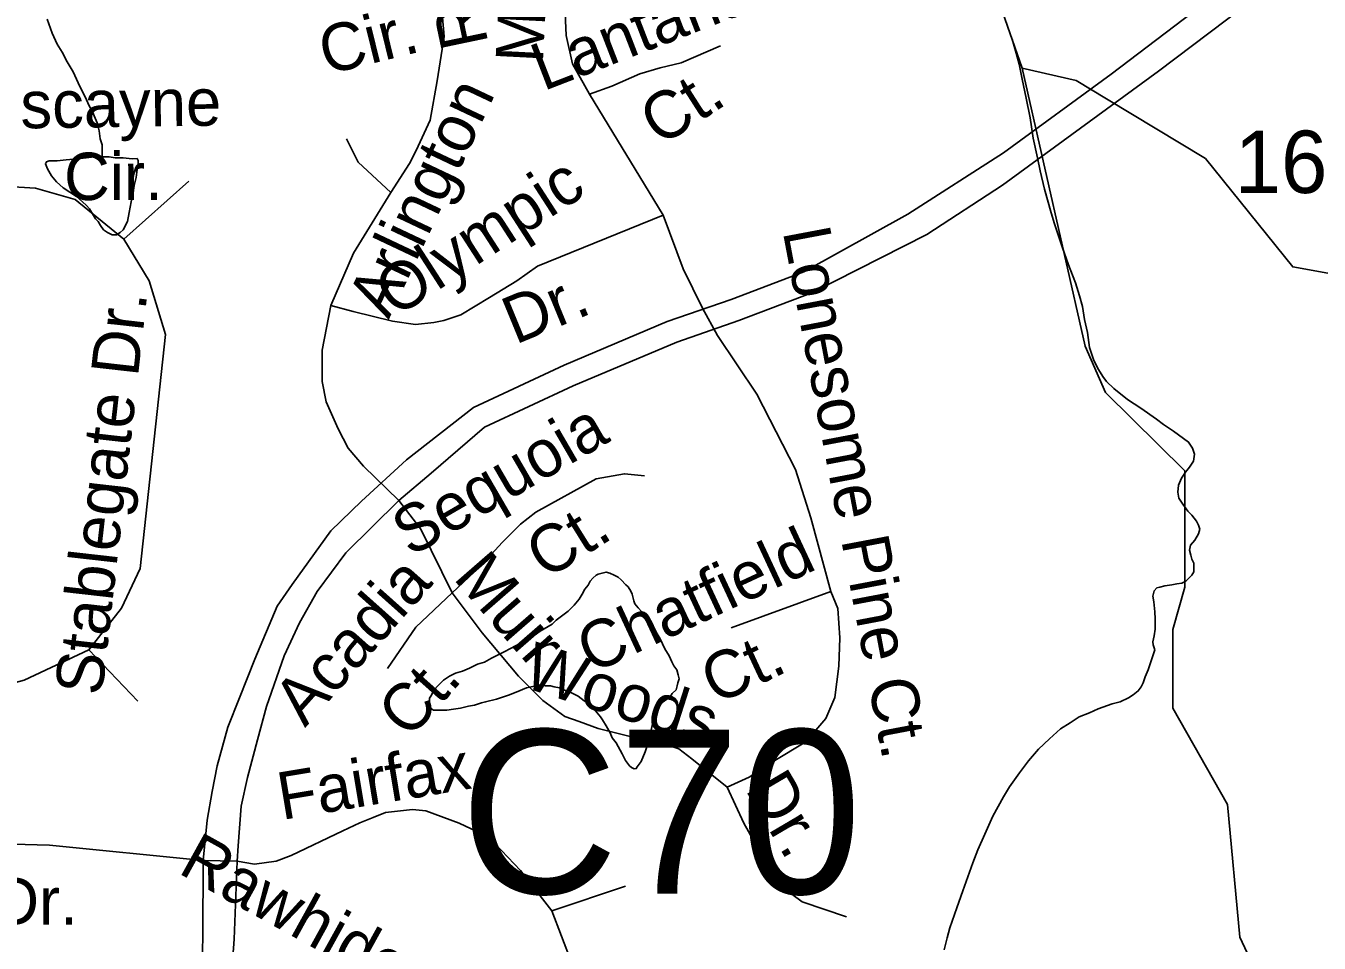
# Model space of a CAD drawing. Extents: x 2001466 to 2224147, y 644118 to 847247.
# Drawn here: x 2048135 to 2050726, y 740122 to 741960 of the extents above; entities that cross this region are included whole.
import ezdxf

# ---------------------------------------------------------------- set-up
doc = ezdxf.new("R2010")
doc.units = 0
for name, color, linetype in [('Exist Hydrographic Creek Single Shore', 7, 'Continuous'), ('Exist Hydrographic Misc Water Feature', 7, 'Continuous'), ('Exist Road Non-System Type 51', 7, 'Continuous'), ('Exist Road Non-System Type 51 Label', 7, 'Continuous'), ('Exist Road Secondary Structure Culvert Number Label', 7, 'Continuous'), ('Exist Road Secondary Type 51 Number Label', 7, 'Continuous')]:
    doc.layers.add(name, color=color, linetype=linetype)

msp = doc.modelspace()

# ---------------------------------------------------------------- linework, layer by layer
at = {"layer": 'Exist Hydrographic Creek Single Shore'}
for points in [[(2050131, 741875.2), (2050072.2, 742043.8), (2050019.3, 742250.5)], [(2050967.8, 739532.2), (2050893.2, 739602.3), (2050651, 739702.4), (2050601.2, 740061.1), (2050567.2, 740134), (2050542.2, 740400.2), (2050433.1, 740592.8), (2050433.1, 740750.2), (2050457.1, 740835), (2050457.1, 741068), (2050298.1, 741225.4), (2050257.1, 741318.1), (2050131, 741875.2)]]:
    msp.add_lwpolyline(points, dxfattribs=at)
at = {"layer": 'Exist Hydrographic Misc Water Feature'}
for points in [[(2054029.9, 741464.3), (2053989.1, 741507.7), (2053864, 741582.3), (2053572, 741673.7), (2053338, 741881.9), (2053013, 741881.9), (2052880.2, 741930.6), (2052705, 741937.5), (2052563.2, 742048.6), (2052397.1, 741996.2), (2052147.1, 741761.8), (2051997.2, 741695.9), (2051797.1, 741670.5), (2051539.1, 741570.8), (2051339.2, 741568.3), (2050898.1, 741436.2), (2050673.2, 741476.9), (2050498.1, 741693.8), (2050299.8, 741813.4)], [(2048287.4, 741697.3), (2048287.8, 741709.4), (2048287.6, 741721.2), (2048283.7, 741733.6), (2048281.7, 741749.3), (2048277.6, 741765.4), (2048271.4, 741779.3), (2048267.5, 741789.2), (2048261.6, 741799.4), (2048253.4, 741817.3), (2048245.4, 741833.1), (2048239.4, 741845.4), (2048229.4, 741867.2), (2048217.5, 741887.3), (2048207.2, 741907), (2048197.2, 741923.2), (2048187.1, 741945), (2048177.1, 741973.3)], [(2050397, 740709.6), (2050393.3, 740719.5), (2050392.9, 740725.7), (2050395.3, 740737.5), (2050397.2, 740751.4), (2050397.2, 740771.7), (2050397, 740785.5), (2050394.7, 740805.7), (2050392.9, 740817.3), (2050395.1, 740827.6), (2050400.7, 740833.6), (2050407, 740835.5), (2050416.7, 740837.7), (2050430.6, 740839.6), (2050440.7, 740841.7), (2050450.9, 740843.4), (2050458.7, 740847.5), (2050464.9, 740853.5), (2050471, 740859.5), (2050474.9, 740865.8), (2050474.9, 740875.5), (2050474.9, 740883.6), (2050470.8, 740891.6), (2050468.8, 740899.6), (2050466.5, 740909.6), (2050468.5, 740919.5), (2050476.7, 740929.6), (2050484.5, 740941.8), (2050486.8, 740951.6), (2050484.5, 740959.6), (2050480.4, 740967.5), (2050470.6, 740979.6), (2050462.6, 740987.7), (2050452.6, 741001.8), (2050444.8, 741013.5), (2050442.5, 741025.6), (2050444.3, 741039.6), (2050450.5, 741053.6), (2050458.5, 741065.8), (2050466.5, 741075.6), (2050474.1, 741087.8), (2050476.3, 741101.6), (2050472.4, 741113.6), (2050464.2, 741125.8), (2050434.3, 741147.7), (2050414.2, 741161.4), (2050400.1, 741171.6), (2050368.5, 741193.5), (2050342, 741211.2), (2050314.3, 741233.3), (2050300, 741247.2), (2050292.4, 741257.3), (2050284, 741271.2), (2050274.4, 741289.3), (2050266, 741315.3), (2050262.1, 741345.1), (2050255.7, 741371.2), (2050252, 741397.3), (2050245.9, 741418.9), (2050237.9, 741444.9), (2050223.9, 741481.1), (2050211.6, 741515), (2050195.4, 741563.3), (2050189.3, 741584.9), (2050175.7, 741632.8), (2050167.3, 741669), (2050161.4, 741695), (2050153.2, 741734.8), (2050147, 741775.1), (2050138.8, 741814.9), (2050131.2, 741852.9), (2050125.1, 741882.6), (2050118.9, 741904.7), (2050110.9, 741932.7)], [(2050299.8, 741813.4), (2050239.1, 741850), (2050131, 741875.2)], [(2048287.4, 741697.3), (2048271.6, 741697.3), (2048255.6, 741695.3), (2048237.6, 741693.5), (2048215.4, 741691.2), (2048197.6, 741689), (2048181.4, 741689.1), (2048175.7, 741687.1), (2048173.8, 741683.3), (2048177.7, 741673.4), (2048185.9, 741659.2), (2048195.7, 741647.1), (2048209.5, 741635.3), (2048235.9, 741617.5), (2048247.8, 741607.2), (2048255.8, 741599.5), (2048262, 741593.3), (2048267.9, 741583.4), (2048273.9, 741573.2), (2048279.8, 741567.5), (2048283.9, 741559.5), (2048289.9, 741551.3), (2048297.9, 741545.6), (2048307.7, 741541.3), (2048315.9, 741541.3), (2048323.7, 741545.4), (2048329.9, 741551.3), (2048338.1, 741567.5), (2048341.9, 741585.6), (2048345.8, 741607.3), (2048349.7, 741625.4), (2048351.8, 741639.7), (2048355.7, 741655.8), (2048357.5, 741671.7), (2048359.6, 741681.5), (2048359.6, 741689.6), (2048357.3, 741693.6), (2048347.5, 741693.5), (2048329.6, 741695.4), (2048313.4, 741695.4), (2048301.3, 741697.2), (2048287.4, 741697.3)], [(2049304.9, 740863.5), (2049297.1, 740865.5), (2049289.1, 740863.5), (2049281.3, 740861.4), (2049277, 740859.2), (2049270.8, 740853.3), (2049265.3, 740847.2), (2049261.4, 740839.3), (2049254.8, 740831.3), (2049249.1, 740821.3), (2049243.2, 740811.2), (2049233.1, 740799.4), (2049221.2, 740787.4), (2049197.4, 740769.1), (2049189.2, 740761.4)], [(2049189.2, 740761.4), (2049165.2, 740747.2), (2049145.5, 740733.2), (2049125.5, 740723.2), (2049107.2, 740713), (2049091.6, 740705.2), (2049067.4, 740693.1), (2049053.3, 740685.1), (2049039.5, 740681.1), (2049023.7, 740672.9), (2049009.4, 740667), (2048995.7, 740663), (2048983.6, 740656.7), (2048971.7, 740648.8), (2048961.4, 740638.9), (2048951.8, 740628.7), (2048947.5, 740618.8), (2048943.6, 740612.9), (2048943.6, 740602.8), (2048943.4, 740596.7), (2048945.6, 740592.7), (2048951.4, 740589), (2048963.7, 740588.7), (2048977.8, 740589), (2048991.8, 740591), (2049005.7, 740592.9), (2049021.7, 740597), (2049033.4, 740598.9), (2049047.7, 740603.2), (2049055.7, 740605.2), (2049077.5, 740611.2), (2049089.6, 740615.1), (2049101.5, 740619), (2049117.3, 740625.1), (2049137.8, 740633.3), (2049153.8, 740637), (2049165.4, 740639.3), (2049175.5, 740637.4), (2049185.5, 740637.4), (2049193.3, 740635.4), (2049203.6, 740633.5), (2049213.6, 740629.1), (2049227.6, 740623.4), (2049241.3, 740617.2), (2049253.2, 740607.3), (2049265.5, 740599.3), (2049271.5, 740593.6), (2049279.4, 740583.4), (2049285.8, 740575.6), (2049289.9, 740569.3), (2049297.7, 740557.5), (2049305.5, 740543.4), (2049309.4, 740533.5), (2049317.6, 740523.7), (2049329.7, 740501.6), (2049335.8, 740487.7), (2049343.8, 740477.5), (2049347.9, 740473.7), (2049353.5, 740471.6), (2049357.8, 740471.8), (2049359.6, 740475.5), (2049367.8, 740485.7), (2049375.8, 740505.6), (2049381.8, 740523.7), (2049385.7, 740539.8), (2049389.6, 740557.8), (2049393.7, 740571.8), (2049395.5, 740583.7), (2049401.5, 740593.7), (2049409.5, 740603.9), (2049425.4, 740615.6), (2049429.5, 740621.9), (2049437.5, 740629.6), (2049439.4, 740637.9), (2049441.2, 740643.7), (2049443.5, 740651.9), (2049441.4, 740659.9), (2049439.2, 740669.6), (2049433.2, 740677.8), (2049429.1, 740685.6), (2049423.6, 740697.9), (2049415.2, 740711.7), (2049405.4, 740731.9), (2049399.4, 740741.7), (2049391.4, 740757.5), (2049387.1, 740767.5), (2049379.5, 740775.6), (2049373.4, 740781.8), (2049368.9, 740785.7), (2049361.3, 740793.7), (2049354.9, 740801.6), (2049353.1, 740807.6), (2049349.4, 740821.5), (2049346.9, 740827.5), (2049341.2, 740835.7), (2049337.1, 740839.6), (2049327.2, 740849.6), (2049321.1, 740855.4), (2049313.1, 740859.4), (2049304.9, 740863.5)], [(2050353.1, 740619.4), (2050363.4, 740627.5), (2050369.5, 740635.6), (2050373.2, 740643.5), (2050377.5, 740655.4), (2050383.2, 740669.6), (2050397, 740709.6)], [(2049974.4, 740108.9), (2049980.5, 740132.7), (2049986.3, 740152.9), (2050000.2, 740193), (2050012.3, 740226.8), (2050022.1, 740255), (2050031.8, 740283.1), (2050042, 740308.8), (2050056, 740340.7), (2050072.2, 740376.8), (2050093.7, 740414.9), (2050105.6, 740435), (2050125.7, 740463.2), (2050143.7, 740487.3), (2050163.8, 740510.9), (2050185.4, 740531.2), (2050207.5, 740551.4), (2050227.4, 740563.4), (2050245.4, 740575.2), (2050265.5, 740583.2), (2050283.4, 740591.4), (2050311.5, 740601.3), (2050327.5, 740605.4), (2050343.7, 740613.5), (2050353.1, 740619.4)]]:
    msp.add_lwpolyline(points, dxfattribs=at)
at = {"layer": 'Exist Road Non-System Type 51'}
for p, q in [((2049411.3, 741580.5), (2049264, 741822.9)), ((2049411.3, 741580.5), (2049451.7, 741472.6)), ((2049451.7, 741472.6), (2049490.1, 741393.8)), ((2049490.1, 741393.8), (2049520.4, 741339.2)), ((2048926, 740951.4), (2048881.6, 741008.7)), ((2048988.6, 740824.1), (2048926, 740951.4)), ((2049547.8, 740753.8), (2049747.7, 740826.5)), ((2048489.7, 740287.5), (2048557.7, 740286.3)), ((2049336, 740236.2), (2049188.6, 740187))]:
    msp.add_line(p, q, dxfattribs=at)
for points in [[(2049264, 741822.9), (2049229.6, 741883.5), (2049217.5, 741940), (2049213.5, 742029.7), (2049223.6, 742155), (2049231.7, 742254), (2049237.7, 742306.5), (2049266, 742367.1)], [(2049693.5, 741467.1), (2049901.5, 741582.1), (2050093.3, 741705.3), (2050309.3, 741862.9), (2050708.9, 742166.9)], [(2049709.6, 741424.9), (2049939.9, 741541.7), (2050091.3, 741640.7), (2050404.2, 741868.9), (2050676.8, 742075), (2050743, 742121.3)], [(2048866, 741626.1), (2048903.3, 741683.7), (2048916.8, 741710.2), (2048944.7, 741770.7), (2048958.7, 741849.8), (2048972.6, 741938.2), (2048963.3, 742045.2)], [(2049264, 741822.9), (2049308.4, 741839), (2049364.9, 741863.3), (2049405.3, 741875.4), (2049447.7, 741885.5), (2049526.4, 741919.8)], [(2048777.3, 741733.4), (2048800.5, 741686.9), (2048866, 741626.1)], [(2048330.8, 741532.4), (2048461, 741648.7)], [(2048330.8, 741532.4), (2048233.2, 741611.5), (2048154.1, 741634.8), (2048075.1, 741639.4), (2047875.1, 741616.2), (2047721.6, 741602.2), (2047582.1, 741597.5)], [(2048745.8, 741399.4), (2048791.3, 741504.5), (2048866, 741626.1)], [(2048745.8, 741399.4), (2048790.2, 741387.3), (2048869, 741368.1), (2048915.4, 741361.3), (2048951.8, 741365.3), (2048971.9, 741369.3), (2049006.3, 741380.5), (2049063.8, 741415.8), (2049118.3, 741449.1), (2049159.7, 741478.4), (2049411.3, 741580.5)], [(2048261.1, 740709.6), (2048326.2, 740793.4), (2048363.4, 740872.5), (2048414.5, 741341.6), (2048382, 741448.6), (2048330.8, 741532.4)], [(2049419.5, 741367.3), (2049547.6, 741411.7), (2049693.5, 741467.1)], [(2049438.8, 741326.3), (2049562.9, 741369.3), (2049709.6, 741424.9)], [(2048881.6, 741008.7), (2048810.9, 741077.4), (2048780.7, 741113.8), (2048760.5, 741152.2), (2048736.2, 741206.7), (2048728.2, 741247.1), (2048728.2, 741309.7), (2048745.8, 741399.4)], [(2048807.2, 741007.6), (2048897.2, 741090), (2049031.8, 741195.4), (2049213.1, 741279.9), (2049419.5, 741367.3)], [(2049520.4, 741339.2), (2049599.1, 741222.1), (2049677, 741071), (2049707.3, 740974), (2049747.7, 740826.5)], [(2048881.6, 741008.7), (2048946.6, 741063.5), (2049053.8, 741155.9), (2049231.5, 741238.7), (2049438.8, 741326.3)], [(2048988.6, 740824.1), (2049045.1, 740876.6), (2049089.5, 740925.1), (2049125.9, 740961.5), (2049156.2, 740985.7), (2049277.3, 741052.4), (2049333.8, 741062.5), (2049374.2, 741058.4)], [(2048183.8, 739046.9), (2048264.1, 739310.6), (2048346.5, 739518.7), (2048389.7, 739636.1), (2048446.3, 739802.7), (2048474.3, 739895.2), (2048485.9, 739989.3), (2048489.2, 740136.3), (2048489.7, 740287.5), (2048497.9, 740368.4), (2048507.8, 740426.2), (2048517.7, 740477.4), (2048539.2, 740555), (2048562.8, 740613.7), (2048593.7, 740690.9), (2048638.2, 740797.1), (2048668.3, 740840.3), (2048745.5, 740948.4), (2048807.2, 741007.6)], [(2048557.7, 740286.3), (2048560.2, 740317.1), (2048565.7, 740396.5), (2048578.9, 740454.1), (2048598.6, 740529.6), (2048616.6, 740595.9), (2048652, 740697.9), (2048682.7, 740764.1), (2048718.5, 740826.4), (2048776, 740904), (2048881.6, 741008.7)], [(2048988.6, 740824.1), (2048915.9, 740755.4), (2048859.4, 740672.6)], [(2049539.7, 740434.6), (2049469.1, 740491.2), (2049442.8, 740511.4), (2049406.5, 740523.5), (2049356, 740533.6), (2049281.3, 740551.8), (2049243, 740565.9), (2049214.7, 740576), (2049170.3, 740608.3), (2049121.8, 740656.8), (2049049.2, 740743.7), (2048988.6, 740824.1)], [(2049747.7, 740826.5), (2049761.8, 740792.2), (2049765.9, 740733.6), (2049763.8, 740677), (2049755.8, 740614.4), (2049737.6, 740572), (2049697.2, 740525.5), (2049632.1, 740485.9), (2049584.2, 740454.8), (2049539.7, 740434.6)], [(2047972.7, 740607.2), (2048130.9, 740649.1), (2048261.1, 740709.6)], [(2048261.1, 740709.6), (2048358.7, 740607.2)], [(2049539.7, 740434.6), (2049572.9, 740362.7), (2049617.3, 740283.9), (2049651.6, 740233.4), (2049689.9, 740205.1), (2049778.8, 740174.8)], [(2047526.3, 740374.5), (2047749.5, 740318.7), (2047837.9, 740314), (2048009.9, 740323.4), (2048182, 740318.7), (2048489.7, 740287.5)], [(2048557.7, 740286.3), (2048592.4, 740280.5), (2048635.9, 740286.1), (2048666.4, 740298), (2048769.4, 740347.2), (2048804.1, 740363.3), (2048830.8, 740374.1), (2048855.1, 740383.7), (2048909.4, 740390.1), (2048935.8, 740387.2), (2049002.5, 740362.6), (2049062.2, 740334.5), (2049125.4, 740267.8), (2049188.6, 740187)], [(2048500.7, 739789.5), (2048522.2, 739879), (2048542, 739994.6), (2048551.9, 740130), (2048557.7, 740286.3)], [(2049188.6, 740187), (2049227.2, 740085.1), (2049293, 739901.4)]]:
    msp.add_lwpolyline(points, dxfattribs=at)

# ---------------------------------------------------------------- texts
at = {"layer": 'Exist Road Non-System Type 51 Label'}
for s, rotation, p in [('Marquette', 87.0579, (2049170.5, 741884.1)), ('Ridge', 101.8382, (2049061.7, 741924.7)), ('Lantana', 21.1591, (2049171.4, 741828.4)), ('Cir.', 13.8542, (2048736, 741861.2)), ('Biscayne', 0.8314, (2048011.3, 741752.5)), ('Ct.', 32.6552, (2049405.5, 741716.9)), ('Arlington', 64.7037, (2048861.6, 741370.5)), ('Cir.', 0.1447, (2048211.2, 741610.5)), ('Olympic', 32.876, (2048875.5, 741374.5)), ('Lonesome Pine Ct.', 280.7272, (2049651, 741547.9)), ('Dr.', 22.392, (2049115.2, 741320.5)), ('Stablegate Dr.', 83.555, (2048286.9, 740616.2)), ('Sequoia', 30.158, (2048905.3, 740894.7)), ('Ct.', 31.9307, (2049176.2, 740849.1)), ('Chatfield', 24.9646, (2049268.2, 740660.9)), ('Muir', 311.0355, (2048989, 740853.2)), ('Acadia', 48.2782, (2048693.9, 740552.8)), ('Woods', 342.2645, (2049126.5, 740636.3)), ('Ct.', 24.9646, (2049516.7, 740599)), ('Ct.', 48.2782, (2048903.2, 740528.7)), ('Fairfax', 9.4361, (2048647.4, 740368.7)), ('Dr.', 300.4873, (2049574.8, 740430.7)), ('Rawhide', 331.0546, (2048437.2, 740263.8))]:
    msp.add_text(s, height=95, rotation=rotation, dxfattribs=at).set_placement(p)
msp.add_text('Cedarpost Dr.', height=95, dxfattribs=at).set_placement((2047447.9, 740159))
at = {"layer": 'Exist Road Secondary Structure Culvert Number Label'}
msp.add_text('C70', height=328.08, dxfattribs=at).set_placement((2049004.6, 740221.4))
at = {"layer": 'Exist Road Secondary Type 51 Number Label'}
msp.add_text('1615', height=125, dxfattribs=at).set_placement((2050556.6, 741624.8))

doc.saveas('drawing.dxf')
